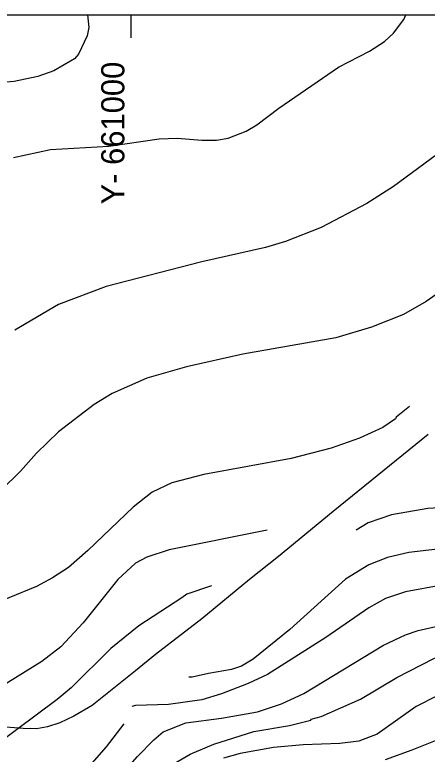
# Model space of a CAD drawing. Extents: x -662620 to -656370, y -1067090 to -1062990.
# Drawn here: x -661050.3 to -660872.1, y -1063309.3 to -1062989.7 of the extents above; entities that cross this region are included whole.
import ezdxf

# ---------------------------------------------------------------- set-up
doc = ezdxf.new("R2010")
doc.units = 0
for name, color, linetype in [('ctvercova_sit', 7, 'Continuous'), ('POPIS_ČTVERCOVÉ_SÍTĚ', 7, 'Continuous'), ('ram', 7, 'Continuous'), ('SDELOVACÍ_VEDENÍ_-_PODZEMNÍ', 7, 'Continuous'), ('VRSTEVNICE_ZDŮRAZNĚNÁ', 7, 'Continuous'), ('VRSTEVNICE_ZÁKLADNÍ', 7, 'Continuous')]:
    doc.layers.add(name, color=color, linetype=linetype)

msp = doc.modelspace()

# ---------------------------------------------------------------- linework, layer by layer
at = {"layer": 'ctvercova_sit'}
msp.add_lwpolyline([(-661000, -1062999.66), (-661000, -1062989.66)], dxfattribs=at)
at = {"layer": 'ram'}
msp.add_lwpolyline([(-662620.02, -1067089.66), (-662620.02, -1062989.66), (-656370.02, -1062989.66), (-656370.02, -1067089.66), (-662620.02, -1067089.66)], dxfattribs=at)
at = {"layer": 'SDELOVACÍ_VEDENÍ_-_PODZEMNÍ'}
msp.add_lwpolyline([(-660871.69, -1063171.13), (-660912.76, -1063204.33), (-660936.39, -1063223.9), (-660948.88, -1063233.82), (-660969.51, -1063250.86), (-660989.5, -1063266.25), (-660998.15, -1063273.2), (-661008.21, -1063281.38), (-661016.95, -1063288.19), (-661024.78, -1063292.88), (-661030.93, -1063295.75), (-661036.24, -1063297.46), (-661040.93, -1063298.34), (-661046.8, -1063298.24), (-661058.19, -1063297.38)], dxfattribs=at)
msp.add_lwpolyline([(-660871.69, -1063171.13), (-660912.76, -1063204.33), (-660936.39, -1063223.9), (-660948.88, -1063233.82), (-660969.51, -1063250.86), (-660989.5, -1063266.25), (-660998.15, -1063273.2), (-661008.21, -1063281.38), (-661016.95, -1063288.19), (-661024.78, -1063292.88), (-661030.93, -1063295.75), (-661036.24, -1063297.46), (-661040.93, -1063298.34), (-661046.8, -1063298.24), (-661058.19, -1063297.38)], dxfattribs=at)
msp.add_lwpolyline([(-660871.69, -1063171.13), (-660912.76, -1063204.33), (-660936.39, -1063223.9), (-660948.88, -1063233.82), (-660969.51, -1063250.86), (-660989.5, -1063266.25), (-660998.15, -1063273.2), (-661008.21, -1063281.38), (-661016.95, -1063288.19), (-661024.78, -1063292.88), (-661030.93, -1063295.75), (-661036.24, -1063297.46), (-661040.93, -1063298.34), (-661046.8, -1063298.24), (-661058.19, -1063297.38)], dxfattribs=at)
msp.add_lwpolyline([(-660871.69, -1063171.13), (-660912.76, -1063204.33), (-660936.39, -1063223.9), (-660948.88, -1063233.82), (-660969.51, -1063250.86), (-660989.5, -1063266.25), (-660998.15, -1063273.2), (-661008.21, -1063281.38), (-661016.95, -1063288.19), (-661024.78, -1063292.88), (-661030.93, -1063295.75), (-661036.24, -1063297.46), (-661040.93, -1063298.34), (-661046.8, -1063298.24), (-661058.19, -1063297.38)], dxfattribs=at)
at = {"layer": 'VRSTEVNICE_ZDŮRAZNĚNÁ'}
for points in [[(-661018.91, -1062989.66), (-661018.29, -1062995.08), (-661019.01, -1062998.81), (-661022.87, -1063006.69), (-661024.6, -1063008.7), (-661033.48, -1063013.86), (-661040.36, -1063016.3)], [(-661040.36, -1063016.3), (-661050.69, -1063018.45), (-661061.01, -1063019.31), (-661067.89, -1063019.31), (-661078.21, -1063018.3), (-661119.5, -1063010.99), (-661136.7, -1063008.7), (-661150.46, -1063007.7), (-661157.34, -1063007.84), (-661174.54, -1063009.56), (-661181.43, -1063010.85), (-661188.31, -1063013.14), (-661195.47, -1063016.3), (-661205.08, -1063021.89), (-661217.94, -1063031.25)], [(-660941.34, -1063212.47), (-660983.6, -1063221.01), (-660993.35, -1063224.16), (-660998.22, -1063226.74), (-661005.82, -1063233.77), (-661020.73, -1063252.54), (-661030.47, -1063262.87), (-661038.65, -1063269.17), (-661061.58, -1063283.37), (-661070.04, -1063290.1), (-661073.19, -1063293.54), (-661079.79, -1063304.01), (-661080.79, -1063306.59)], [(-661054.7, -1063344.72), (-661039.22, -1063338.99), (-661023.74, -1063334.54), (-661019.01, -1063332.25), (-661010.83, -1063325.66), (-660997.36, -1063310.32), (-660990.33, -1063303.15), (-660986.18, -1063299.71), (-660976.43, -1063295.69), (-660960.95, -1063293.69), (-660945.46, -1063290.96), (-660935.14, -1063287.52), (-660925.4, -1063283.08), (-660890.99, -1063262.15), (-660881.53, -1063257.71), (-660876.08, -1063255.84), (-660865.19, -1063253.41), (-660848.84, -1063251.11), (-660832.5, -1063247.38), (-660812.38, -1063241.3), (-660800.64, -1063233.96)]]:
    msp.add_lwpolyline(points, dxfattribs=at)
at = {"layer": 'VRSTEVNICE_ZÁKLADNÍ'}
for points in [[(-661050.97, -1063051.28), (-661034.92, -1063047.84), (-661009.69, -1063046.4), (-660987.9, -1063043.25), (-660980.16, -1063042.96), (-660969.55, -1063043.82), (-660963.24, -1063043.82), (-660958.08, -1063042.96), (-660950.34, -1063039.95), (-660945.75, -1063037.23), (-660936.29, -1063030.06), (-660910.49, -1063012.28), (-660897.01, -1063005.4), (-660890.56, -1063001.25), (-660886.69, -1062997.66), (-660882.25, -1062991.64), (-660881.36, -1062989.66)], [(-661050.97, -1063051.28), (-661034.92, -1063047.84), (-661009.69, -1063046.4), (-660987.9, -1063043.25), (-660980.16, -1063042.96), (-660969.55, -1063043.82), (-660963.24, -1063043.82), (-660958.08, -1063042.96), (-660950.34, -1063039.95), (-660945.75, -1063037.23), (-660936.29, -1063030.06), (-660910.49, -1063012.28), (-660897.01, -1063005.4), (-660890.56, -1063001.25), (-660886.69, -1062997.66), (-660882.25, -1062991.64), (-660881.36, -1062989.66)], [(-660791.73, -1062989.66), (-660793.51, -1062993.65), (-660795.66, -1062997.09), (-660801.39, -1063002.82), (-660808.13, -1063007.7), (-660819.31, -1063014.72), (-660843.68, -1063034.36), (-660868.05, -1063050.13), (-660886.69, -1063063.89), (-660898.16, -1063071.2), (-660917.94, -1063081.67), (-660933.42, -1063087.69), (-660942.02, -1063090.27), (-660969.55, -1063096.43)], [(-660791.73, -1062989.66), (-660793.51, -1062993.65), (-660795.66, -1062997.09), (-660801.39, -1063002.82), (-660808.13, -1063007.7), (-660819.31, -1063014.72), (-660843.68, -1063034.36), (-660868.05, -1063050.13), (-660886.69, -1063063.89), (-660898.16, -1063071.2), (-660917.94, -1063081.67), (-660933.42, -1063087.69), (-660942.02, -1063090.27), (-660969.55, -1063096.43)], [(-660779.11, -1063053.25), (-660810.95, -1063057.48), (-660820.27, -1063063.58), (-660831.36, -1063073.5), (-660841.1, -1063083.67), (-660850.56, -1063095.57), (-660863.47, -1063107.33), (-660872.5, -1063113.64), (-660882.39, -1063119.23), (-660896.15, -1063124.67), (-660911.63, -1063129.26), (-660951.77, -1063136.43), (-660976.14, -1063141.88), (-660993.35, -1063146.75), (-661008.25, -1063153.34), (-661016, -1063158.07), (-661031.48, -1063169.97), (-661040.94, -1063179.15), (-661047.82, -1063186.89), (-661056.28, -1063195.2)], [(-660779.11, -1063053.25), (-660810.95, -1063057.48), (-660820.27, -1063063.58), (-660831.36, -1063073.5), (-660841.1, -1063083.67), (-660850.56, -1063095.57), (-660863.47, -1063107.33), (-660872.5, -1063113.64), (-660882.39, -1063119.23), (-660896.15, -1063124.67), (-660911.63, -1063129.26), (-660951.77, -1063136.43), (-660976.14, -1063141.88), (-660993.35, -1063146.75), (-661008.25, -1063153.34), (-661016, -1063158.07), (-661031.48, -1063169.97), (-661040.94, -1063179.15), (-661047.82, -1063186.89), (-661056.28, -1063195.2)], [(-660969.55, -1063096.43), (-661010.83, -1063107.18), (-661031.48, -1063114.93), (-661050.4, -1063125.96)], [(-660969.55, -1063096.43), (-661010.83, -1063107.18), (-661031.48, -1063114.93), (-661050.4, -1063125.96)], [(-660879.79, -1063159.01), (-660885.49, -1063163.6), (-660885.83, -1063164.38), (-660891.28, -1063168.11), (-660901.31, -1063172.7), (-660913.64, -1063177), (-660930.84, -1063181.44), (-660968.69, -1063188.32), (-660982.45, -1063192.05), (-660991.05, -1063196.06), (-660999.22, -1063202.51), (-661018.72, -1063221.29), (-661027.18, -1063228.6), (-661034.06, -1063233.05), (-661040.94, -1063236.78), (-661065.02, -1063246.67), (-661075.34, -1063251.68), (-661085.67, -1063259.28), (-661093.69, -1063267.6), (-661100, -1063276.49), (-661104.44, -1063284.37), (-661111.76, -1063300)], [(-660879.79, -1063159.01), (-660885.49, -1063163.6), (-660885.83, -1063164.38), (-660891.28, -1063168.11), (-660901.31, -1063172.7), (-660913.64, -1063177), (-660930.84, -1063181.44), (-660968.69, -1063188.32), (-660982.45, -1063192.05), (-660991.05, -1063196.06), (-660999.22, -1063202.51), (-661018.72, -1063221.29), (-661027.18, -1063228.6), (-661034.06, -1063233.05), (-661040.94, -1063236.78), (-661065.02, -1063246.67), (-661075.34, -1063251.68), (-661085.67, -1063259.28), (-661093.69, -1063267.6), (-661100, -1063276.49), (-661104.44, -1063284.37), (-661111.76, -1063300)], [(-660792.38, -1063164.59), (-660807.85, -1063178.43), (-660821.75, -1063190.47), (-660830.21, -1063195.63), (-660835.94, -1063197.93), (-660845.98, -1063200.65), (-660857.45, -1063202.23), (-660871.78, -1063203.09), (-660887.55, -1063205.81), (-660897.58, -1063209.25), (-660902.89, -1063212.41)], [(-660792.38, -1063164.59), (-660807.85, -1063178.43), (-660821.75, -1063190.47), (-660830.21, -1063195.63), (-660835.94, -1063197.93), (-660845.98, -1063200.65), (-660857.45, -1063202.23), (-660871.78, -1063203.09), (-660887.55, -1063205.81), (-660897.58, -1063209.25), (-660902.89, -1063212.41)], [(-660795.42, -1063190.1), (-660806.98, -1063199.07), (-660823.9, -1063210.4), (-660833.08, -1063214.7), (-660847.98, -1063218.43), (-660880.09, -1063222.15), (-660889.27, -1063224.3), (-660897.3, -1063227.46), (-660907.48, -1063233.62), (-660931.42, -1063255.41), (-660947.33, -1063268.17), (-660952.35, -1063271.18), (-660956.65, -1063272.76), (-660966.68, -1063274.48), (-660973.71, -1063276.05), (-660975.14, -1063276.06)], [(-660795.42, -1063190.1), (-660806.98, -1063199.07), (-660823.9, -1063210.4), (-660833.08, -1063214.7), (-660847.98, -1063218.43), (-660880.09, -1063222.15), (-660889.27, -1063224.3), (-660897.3, -1063227.46), (-660907.48, -1063233.62), (-660931.42, -1063255.41), (-660947.33, -1063268.17), (-660952.35, -1063271.18), (-660956.65, -1063272.76), (-660966.68, -1063274.48), (-660973.71, -1063276.05), (-660975.14, -1063276.06)], [(-660798.3, -1063214.35), (-660810.22, -1063224.46), (-660817.02, -1063228.32), (-660822.75, -1063230.9), (-660834.22, -1063233.91), (-660845.69, -1063235.06), (-660865.76, -1063236.2), (-660881.53, -1063239.07), (-660890.13, -1063241.94), (-660897.3, -1063246.09), (-660915.93, -1063258.85), (-660941.16, -1063274.91), (-660949.48, -1063278.78), (-660960.95, -1063283.22), (-660969.55, -1063285.8), (-660983.88, -1063287.81), (-660998.22, -1063288.24), (-660999.8, -1063288.67)], [(-660798.3, -1063214.35), (-660810.22, -1063224.46), (-660817.02, -1063228.32), (-660822.75, -1063230.9), (-660834.22, -1063233.91), (-660845.69, -1063235.06), (-660865.76, -1063236.2), (-660881.53, -1063239.07), (-660890.13, -1063241.94), (-660897.3, -1063246.09), (-660915.93, -1063258.85), (-660941.16, -1063274.91), (-660949.48, -1063278.78), (-660960.95, -1063283.22), (-660969.55, -1063285.8), (-660983.88, -1063287.81), (-660998.22, -1063288.24), (-660999.8, -1063288.67)], [(-660965.36, -1063236.56), (-660976.02, -1063240.12), (-660978.15, -1063241.65), (-660996.78, -1063253.84), (-661008.83, -1063263.58), (-661026.03, -1063280.64), (-661032.05, -1063285.66), (-661058.28, -1063305.16)], [(-660965.36, -1063236.56), (-660976.02, -1063240.12), (-660978.15, -1063241.65), (-660996.78, -1063253.84), (-661008.83, -1063263.58), (-661026.03, -1063280.64), (-661032.05, -1063285.66), (-661058.28, -1063305.16)], [(-661056.13, -1063359.06), (-661050.11, -1063353.75), (-661039.5, -1063348.59), (-661019.15, -1063340.56), (-661010.26, -1063335.98), (-661004.81, -1063332.11), (-660992.34, -1063321.07), (-660984.89, -1063315.33), (-660974.57, -1063309.31), (-660964.39, -1063305.01), (-660947.04, -1063299.56), (-660931.7, -1063296.84), (-660922.38, -1063294.55), (-660922.24, -1063294.12), (-660917.94, -1063292.97), (-660900.88, -1063285.52), (-660885.26, -1063276.2), (-660869.2, -1063267.88), (-660860.89, -1063264.3), (-660855.15, -1063262.44), (-660843.11, -1063259.57), (-660823.04, -1063257.13), (-660809.57, -1063255.7), (-660803.14, -1063254.93)], [(-661056.13, -1063359.06), (-661050.11, -1063353.75), (-661039.5, -1063348.59), (-661019.15, -1063340.56), (-661010.26, -1063335.98), (-661004.81, -1063332.11), (-660992.34, -1063321.07), (-660984.89, -1063315.33), (-660974.57, -1063309.31), (-660964.39, -1063305.01), (-660947.04, -1063299.56), (-660931.7, -1063296.84), (-660922.38, -1063294.55), (-660922.24, -1063294.12), (-660917.94, -1063292.97), (-660900.88, -1063285.52), (-660885.26, -1063276.2), (-660869.2, -1063267.88), (-660860.89, -1063264.3), (-660855.15, -1063262.44), (-660843.11, -1063259.57), (-660823.04, -1063257.13), (-660809.57, -1063255.7), (-660803.14, -1063254.93)], [(-660805.14, -1063271.75), (-660818.87, -1063274.39), (-660837.95, -1063276.77), (-660850.56, -1063279.07), (-660862.03, -1063281.93), (-660867.77, -1063284.08), (-660876.94, -1063288.67), (-660893.71, -1063300.71), (-660901.6, -1063303.72), (-660909.91, -1063304.73), (-660925.68, -1063305.3), (-660938.58, -1063306.45), (-660952.92, -1063309.03), (-660960.09, -1063311.03)], [(-660805.14, -1063271.75), (-660818.87, -1063274.39), (-660837.95, -1063276.77), (-660850.56, -1063279.07), (-660862.03, -1063281.93), (-660867.77, -1063284.08), (-660876.94, -1063288.67), (-660893.71, -1063300.71), (-660901.6, -1063303.72), (-660909.91, -1063304.73), (-660925.68, -1063305.3), (-660938.58, -1063306.45), (-660952.92, -1063309.03), (-660960.09, -1063311.03)], [(-660890.13, -1063311.61), (-660878.66, -1063307.45), (-660852, -1063296.7), (-660835.94, -1063291.82), (-660807.6, -1063292.4)], [(-660890.13, -1063311.61), (-660878.66, -1063307.45), (-660852, -1063296.7), (-660835.94, -1063291.82), (-660807.6, -1063292.4)], [(-661003.17, -1063296.16), (-661010.83, -1063306.16), (-661018, -1063314.33), (-661029.47, -1063323.79), (-661033.91, -1063326.52), (-661043.66, -1063330.67), (-661059, -1063335.12), (-661067.32, -1063338.13), (-661070.18, -1063339.7), (-661075.63, -1063345.87), (-661079.36, -1063351.75), (-661081.51, -1063356.62), (-661083.51, -1063363.5), (-661085.09, -1063378.12), (-661084.66, -1063385.58), (-661081.08, -1063402.06)], [(-661003.17, -1063296.16), (-661010.83, -1063306.16), (-661018, -1063314.33), (-661029.47, -1063323.79), (-661033.91, -1063326.52), (-661043.66, -1063330.67), (-661059, -1063335.12), (-661067.32, -1063338.13), (-661070.18, -1063339.7), (-661075.63, -1063345.87), (-661079.36, -1063351.75), (-661081.51, -1063356.62), (-661083.51, -1063363.5), (-661085.09, -1063378.12), (-661084.66, -1063385.58), (-661081.08, -1063402.06)]]:
    msp.add_lwpolyline(points, dxfattribs=at)

# ---------------------------------------------------------------- texts
at = {"layer": 'POPIS_ČTVERCOVÉ_SÍTĚ'}
msp.add_text('Y- 661000 ', height=10, rotation=90, dxfattribs=at).set_placement((-661003, -1063071.65))

doc.saveas('drawing.dxf')
